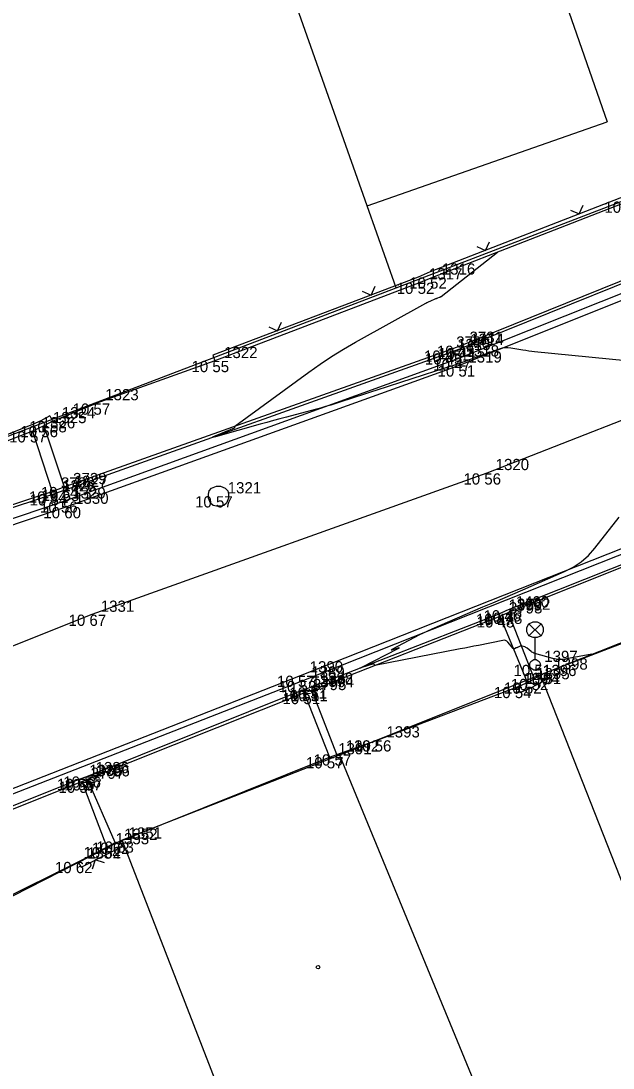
# Model space of a CAD drawing. Extents: x -703403 to -701924, y -1022520 to -1021856.
# Drawn here: x -703071.28 to -703056.54, y -1022043.96 to -1022017.88 of the extents above; entities that cross this region are included whole.
import ezdxf

# ---------------------------------------------------------------- set-up
doc = ezdxf.new("R2010")
doc.units = 0
for name, color, linetype in [('Ex_Minor Contours', 7, 'Continuous'), ('Z_body', 7, 'Continuous'), ('Z_body_cisla', 7, 'Continuous'), ('Z_body_vysky_redukovane', 7, 'Continuous'), ('Z_budova', 7, 'Continuous'), ('Z_katastr_hranice', 7, 'Continuous'), ('Z_katastr_vnitrni_kresba', 7, 'Continuous'), ('Z_katastr_znacky_budov', 7, 'Continuous'), ('Z_komunikace', 7, 'Continuous'), ('Z_komunikace_osa', 7, 'Continuous'), ('Z_obruba', 7, 'Continuous'), ('Z_ploty', 7, 'Continuous'), ('Z_ploty_znacky', 7, 'Continuous'), ('Z_site_kanalizace_znaky', 7, 'Continuous'), ('Z_site_vo_znaky', 7, 'Continuous'), ('Z_vstupy', 7, 'Continuous'), ('Z_zlabek', 7, 'Continuous')]:
    doc.layers.add(name, color=color, linetype=linetype)

# ---------------------------------------------------------------- blocks, each defined once
blk = doc.blocks.new('POINT_DISPLAY')
blk.add_line((0, 0), (0, 0))
blk = doc.blocks.new('Z34')
for p, q in [((-0.15, 1.02), (-0.05, 1.07)), ((-0.05, 1.07), (0.05, 1.07)), ((0.05, 1.07), (0.15, 1.02)), ((-0.2, 0.93), (-0.15, 1.02)), ((-0.2, 0.82), (-0.2, 0.93)), ((-0.15, 0.72), (-0.2, 0.82)), ((0.15, 0.72), (-0.15, 1.02)), ((0.15, 1.02), (-0.15, 0.72)), ((0.15, 1.02), (0.2, 0.93)), ((0.2, 0.82), (0.15, 0.72)), ((0.2, 0.93), (0.2, 0.82)), ((-0.05, 0.68), (-0.15, 0.72)), ((0.05, 0.68), (-0.05, 0.68)), ((0, 0.13), (0, 0.68)), ((0.15, 0.72), (0.05, 0.68)), ((-0.13, 0.03), (-0.1, 0.08)), ((-0.13, -0.03), (-0.13, 0.03)), ((-0.1, 0.08), (-0.08, 0.1)), ((-0.08, 0.1), (-0.03, 0.13)), ((-0.03, 0.13), (0.03, 0.13)), ((0.03, 0.13), (0.08, 0.1)), ((0.08, 0.1), (0.1, 0.08)), ((0.1, 0.08), (0.13, 0.03)), ((0.13, 0.03), (0.13, -0.03)), ((-0.1, -0.08), (-0.13, -0.03)), ((-0.08, -0.1), (-0.1, -0.08)), ((-0.03, -0.13), (-0.08, -0.1)), ((0.03, -0.13), (-0.03, -0.13)), ((0.08, -0.1), (0.03, -0.13)), ((0.1, -0.08), (0.08, -0.1)), ((0.13, -0.03), (0.1, -0.08))]:
    blk.add_line(p, q)
blk = doc.blocks.new('Z620')
for p, q in [((-0.25, 0.05), (-0.23, 0.13)), ((-0.25, -0.05), (-0.25, 0.05)), ((-0.23, 0.13), (-0.17, 0.2)), ((-0.17, 0.2), (-0.05, 0.25)), ((-0.05, 0.25), (0.05, 0.25)), ((0.05, 0.25), (0.17, 0.2)), ((0.17, 0.2), (0.23, 0.13)), ((0.23, 0.13), (0.25, 0.05)), ((0.25, 0.05), (0.25, -0.05)), ((-0.2, -0.17), (-0.25, -0.05)), ((-0.13, -0.23), (-0.2, -0.17)), ((-0.05, -0.25), (-0.13, -0.23)), ((0.05, -0.25), (-0.05, -0.25)), ((0.13, -0.23), (0.05, -0.25)), ((0.2, -0.17), (0.13, -0.23)), ((0.25, -0.05), (0.2, -0.17))]:
    blk.add_line(p, q)
blk = doc.blocks.new('Z212')
for p, q in [((-0.17, 0.17), (0, 0)), ((0, 0), (0.17, 0.17))]:
    blk.add_line(p, q)

msp = doc.modelspace()

# ---------------------------------------------------------------- linework, layer by layer
at = {"layer": 'Ex_Minor Contours'}
for points in [[(-703054.353, -1022026.533), (-703058.489, -1022026.123), (-703058.563, -1022026.114), (-703058.637, -1022026.105), (-703058.711, -1022026.094), (-703058.785, -1022026.082), (-703059.08, -1022026.03), (-703059.154, -1022026.022), (-703059.226, -1022026.023), (-703059.298, -1022026.034), (-703059.369, -1022026.055), (-703060.096, -1022026.318), (-703060.241, -1022026.37), (-703060.386, -1022026.42), (-703060.532, -1022026.469), (-703060.678, -1022026.517), (-703062.421, -1022027.077), (-703062.548, -1022027.118), (-703062.675, -1022027.159), (-703062.803, -1022027.201), (-703062.93, -1022027.242), (-703063.439, -1022027.407), (-703063.566, -1022027.448), (-703063.694, -1022027.487), (-703063.823, -1022027.524), (-703063.952, -1022027.559), (-703064.669, -1022027.75), (-703064.832, -1022027.794), (-703064.994, -1022027.838), (-703065.157, -1022027.883), (-703065.319, -1022027.928), (-703066.432, -1022028.238), (-703066.497, -1022028.254), (-703066.519, -1022028.256), (-703066.5, -1022028.243), (-703066.44, -1022028.216), (-703065.959, -1022028.013), (-703065.955, -1022028.011), (-703065.954, -1022028.009), (-703065.953, -1022028.006), (-703065.953, -1022028.002), (-703065.958, -1022027.987), (-703065.958, -1022027.983), (-703065.958, -1022027.98), (-703065.956, -1022027.977), (-703065.953, -1022027.974), (-703064.111, -1022026.627), (-703063.83, -1022026.428), (-703063.543, -1022026.238), (-703063.251, -1022026.057), (-703062.953, -1022025.886), (-703061.198, -1022024.912), (-703061.172, -1022024.898), (-703061.145, -1022024.884), (-703061.118, -1022024.872), (-703061.09, -1022024.86), (-703060.947, -1022024.799), (-703060.936, -1022024.795), (-703060.924, -1022024.79), (-703060.913, -1022024.786), (-703060.901, -1022024.781), (-703060.856, -1022024.764), (-703060.845, -1022024.76), (-703060.834, -1022024.754), (-703060.823, -1022024.748), (-703060.814, -1022024.741), (-703059.41, -1022023.64)], [(-703057.065, -1022033.658), (-703057.698, -1022033.774), (-703057.783, -1022033.785), (-703057.867, -1022033.786), (-703057.952, -1022033.777), (-703058.035, -1022033.759), (-703058.485, -1022033.634), (-703058.51, -1022033.626), (-703058.534, -1022033.615), (-703058.557, -1022033.602), (-703058.578, -1022033.587), (-703058.678, -1022033.507), (-703058.691, -1022033.497), (-703058.705, -1022033.489), (-703058.719, -1022033.482), (-703058.734, -1022033.476), (-703058.799, -1022033.454), (-703058.812, -1022033.451), (-703058.825, -1022033.45), (-703058.837, -1022033.452), (-703058.85, -1022033.456), (-703058.903, -1022033.48), (-703058.914, -1022033.485), (-703058.925, -1022033.49), (-703058.936, -1022033.496), (-703058.946, -1022033.501), (-703058.989, -1022033.524), (-703058.999, -1022033.528), (-703059.009, -1022033.528), (-703059.017, -1022033.524), (-703059.025, -1022033.516), (-703059.158, -1022033.356), (-703059.184, -1022033.331), (-703059.213, -1022033.315), (-703059.246, -1022033.309), (-703059.282, -1022033.312), (-703059.888, -1022033.436), (-703060.001, -1022033.459), (-703060.115, -1022033.482), (-703060.229, -1022033.504), (-703060.343, -1022033.526), (-703062.465, -1022033.934), (-703062.47, -1022033.935), (-703062.475, -1022033.933), (-703062.478, -1022033.93), (-703062.48, -1022033.925), (-703062.487, -1022033.902), (-703062.489, -1022033.897), (-703062.492, -1022033.894), (-703062.496, -1022033.893), (-703062.502, -1022033.894), (-703062.788, -1022033.989), (-703062.826, -1022034.001), (-703062.839, -1022034.002), (-703062.829, -1022033.994), (-703062.794, -1022033.975), (-703061.888, -1022033.517), (-703061.864, -1022033.504), (-703061.858, -1022033.498), (-703061.867, -1022033.498), (-703061.892, -1022033.505), (-703062.027, -1022033.546), (-703062.053, -1022033.552), (-703062.062, -1022033.552), (-703062.055, -1022033.546), (-703062.032, -1022033.533), (-703061.468, -1022033.231), (-703061.363, -1022033.177), (-703061.257, -1022033.124), (-703061.15, -1022033.074), (-703061.042, -1022033.026), (-703059.775, -1022032.479), (-703059.527, -1022032.372), (-703059.28, -1022032.265), (-703059.033, -1022032.158), (-703058.785, -1022032.051), (-703057.743, -1022031.599), (-703057.527, -1022031.49), (-703057.329, -1022031.356), (-703057.15, -1022031.199), (-703056.989, -1022031.017), (-703056.383, -1022030.244)]]:
    msp.add_lwpolyline(points, dxfattribs=at)
at = {"layer": 'Z_budova'}
for p, q in [((-703058.23, -1022034.12), (-703053.57, -1022032.27)), ((-703058.23, -1022034.12), (-703058.15, -1022034.25)), ((-703068.82, -1022038.32), (-703063.6, -1022036.22)), ((-703063.6, -1022036.22), (-703063.41, -1022036.15)), ((-703068.82, -1022038.32), (-703068.75, -1022038.45))]:
    msp.add_line(p, q, dxfattribs=at)
at = {"layer": 'Z_katastr_hranice'}
for p, q in [((-703062.66, -1022022.49), (-703068.15, -1022006.93)), ((-703061.94, -1022024.53), (-703046.56, -1022018.63)), ((-703061.94, -1022024.53), (-703062.66, -1022022.49)), ((-703076.12, -1022029.95), (-703061.94, -1022024.53)), ((-703053.13, -1022032.16), (-703058.34, -1022034.17)), ((-703058.34, -1022034.17), (-703063.35, -1022036.17)), ((-703053.83, -1022045.67), (-703058.34, -1022034.17)), ((-703063.35, -1022036.17), (-703068.76, -1022038.29)), ((-703068.76, -1022038.29), (-703073.59, -1022040.76)), ((-703064, -1022050.54), (-703068.76, -1022038.29))]:
    msp.add_line(p, q, dxfattribs=at)
at = {"layer": 'Z_katastr_vnitrni_kresba'}
for p, q in [((-703062.14, -1022004.82), (-703056.68, -1022020.39)), ((-703062.66, -1022022.49), (-703056.68, -1022020.39)), ((-703063.35, -1022036.17), (-703058.34, -1022048.34))]:
    msp.add_line(p, q, dxfattribs=at)
at = {"layer": 'Z_katastr_znacky_budov'}
msp.add_circle((-703063.882, -1022041.45), 0.0437, dxfattribs=at)
at = {"layer": 'Z_komunikace'}
for p, q in [((-703045.52, -1022020.53), (-703060.37, -1022026.46)), ((-703060.37, -1022026.46), (-703070.16, -1022029.99)), ((-703070.16, -1022029.99), (-703076.06, -1022031.98)), ((-703064.32, -1022034.19), (-703054.28, -1022030.21)), ((-703074.71, -1022038.27), (-703064.32, -1022034.19))]:
    msp.add_line(p, q, dxfattribs=at)
at = {"layer": 'Z_komunikace_osa'}
for p, q in [((-703044.78, -1022023.29), (-703059.68, -1022029.15)), ((-703059.68, -1022029.15), (-703069.51, -1022032.67)), ((-703069.51, -1022032.67), (-703079.51, -1022036.64))]:
    msp.add_line(p, q, dxfattribs=at)
at = {"layer": 'Z_obruba'}
for p, q in [((-703045.55, -1022020.36), (-703060.43, -1022026.31)), ((-703060.34, -1022025.97), (-703055.49, -1022024.01)), ((-703060.66, -1022026.09), (-703060.34, -1022025.97)), ((-703060.43, -1022026.31), (-703070.22, -1022029.85)), ((-703070.2, -1022029.49), (-703060.66, -1022026.09)), ((-703076.15, -1022031.47), (-703070.5, -1022029.6)), ((-703070.5, -1022029.6), (-703070.2, -1022029.49)), ((-703070.22, -1022029.85), (-703076.07, -1022031.82)), ((-703064.28, -1022034.32), (-703054.21, -1022030.32)), ((-703059.15, -1022032.62), (-703054.25, -1022030.66)), ((-703064.04, -1022034.55), (-703059.35, -1022032.71)), ((-703059.35, -1022032.71), (-703059.15, -1022032.62)), ((-703074.66, -1022038.38), (-703064.28, -1022034.32)), ((-703069.62, -1022036.77), (-703064.23, -1022034.62)), ((-703064.23, -1022034.62), (-703064.04, -1022034.55)), ((-703074.39, -1022038.66), (-703069.76, -1022036.83)), ((-703069.76, -1022036.83), (-703069.62, -1022036.77))]:
    msp.add_line(p, q, dxfattribs=at)
at = {"layer": 'Z_ploty'}
for p, q in [((-703056.22, -1022022.24), (-703061.09, -1022024.13)), ((-703056.17, -1022022.38), (-703061.03, -1022024.27)), ((-703061.09, -1022024.13), (-703061.39, -1022024.26)), ((-703061.39, -1022024.26), (-703066.5, -1022026.21)), ((-703061.34, -1022024.4), (-703066.45, -1022026.35)), ((-703061.03, -1022024.27), (-703061.34, -1022024.4)), ((-703066.5, -1022026.21), (-703066.45, -1022026.35)), ((-703070.78, -1022027.84), (-703071.05, -1022027.96)), ((-703070.56, -1022027.72), (-703070.78, -1022027.84)), ((-703070.49, -1022027.85), (-703070.71, -1022027.97)), ((-703070.56, -1022027.72), (-703070.49, -1022027.85)), ((-703071.05, -1022027.96), (-703076.12, -1022029.95)), ((-703070.99, -1022028.1), (-703076.07, -1022030.09)), ((-703070.71, -1022027.97), (-703070.99, -1022028.1)), ((-703058.5, -1022034.27), (-703058.23, -1022034.12)), ((-703058.92, -1022034.47), (-703058.67, -1022034.36)), ((-703058.67, -1022034.36), (-703058.5, -1022034.27)), ((-703058.43, -1022034.41), (-703058.15, -1022034.25)), ((-703058.92, -1022034.47), (-703058.86, -1022034.61)), ((-703058.86, -1022034.61), (-703058.6, -1022034.5)), ((-703058.6, -1022034.5), (-703058.43, -1022034.41)), ((-703069.85, -1022038.83), (-703069.14, -1022038.46)), ((-703069.14, -1022038.46), (-703068.93, -1022038.35)), ((-703069.07, -1022038.6), (-703068.87, -1022038.5)), ((-703068.93, -1022038.35), (-703068.82, -1022038.32)), ((-703068.87, -1022038.5), (-703068.75, -1022038.45)), ((-703069.85, -1022038.83), (-703069.78, -1022038.96)), ((-703069.78, -1022038.96), (-703069.07, -1022038.6))]:
    msp.add_line(p, q, dxfattribs=at)
at = {"layer": 'Z_vstupy'}
for p, q in [((-703066.45, -1022026.35), (-703069.41, -1022027.41)), ((-703070.49, -1022027.85), (-703069.41, -1022027.41)), ((-703062.41, -1022035.8), (-703058.92, -1022034.47)), ((-703063.41, -1022036.15), (-703062.41, -1022035.8)), ((-703072.68, -1022040.23), (-703069.85, -1022038.83))]:
    msp.add_line(p, q, dxfattribs=at)
at = {"layer": 'Z_zlabek'}
for p, q in [((-703060.31, -1022026.03), (-703055.46, -1022024.07)), ((-703060.64, -1022026.16), (-703060.31, -1022026.03)), ((-703070.18, -1022029.56), (-703060.64, -1022026.16)), ((-703070.99, -1022028.1), (-703070.5, -1022029.6)), ((-703070.71, -1022027.97), (-703070.2, -1022029.49)), ((-703076.12, -1022031.53), (-703070.48, -1022029.67)), ((-703070.48, -1022029.67), (-703070.18, -1022029.56)), ((-703059.18, -1022032.56), (-703054.27, -1022030.6)), ((-703059.37, -1022032.65), (-703059.18, -1022032.56)), ((-703064.06, -1022034.48), (-703059.37, -1022032.65)), ((-703058.67, -1022034.36), (-703059.35, -1022032.71)), ((-703059.15, -1022032.62), (-703058.5, -1022034.27)), ((-703069.64, -1022036.7), (-703064.26, -1022034.54)), ((-703064.26, -1022034.54), (-703064.06, -1022034.48)), ((-703064.23, -1022034.62), (-703063.6, -1022036.22)), ((-703063.41, -1022036.15), (-703064.04, -1022034.55)), ((-703069.8, -1022036.76), (-703069.64, -1022036.7)), ((-703074.42, -1022038.59), (-703069.8, -1022036.76)), ((-703069.76, -1022036.83), (-703069.14, -1022038.46)), ((-703068.93, -1022038.35), (-703069.62, -1022036.77))]:
    msp.add_line(p, q, dxfattribs=at)

# ---------------------------------------------------------------- block references
at = {"layer": 'Z_body'}
for p in [(-703061.34, -1022024.4), (-703061.03, -1022024.27), (-703060.34, -1022025.97), (-703060.31, -1022026.03), (-703060.66, -1022026.09), (-703060.64, -1022026.16), (-703060.43, -1022026.31), (-703066.45, -1022026.35), (-703060.37, -1022026.46), (-703069.41, -1022027.41), (-703070.49, -1022027.85), (-703070.99, -1022028.1), (-703070.71, -1022027.97), (-703059.68, -1022029.15), (-703070.5, -1022029.6), (-703070.48, -1022029.67), (-703070.2, -1022029.49), (-703070.18, -1022029.56), (-703070.22, -1022029.85), (-703066.36, -1022029.72), (-703070.16, -1022029.99), (-703059.18, -1022032.56), (-703069.51, -1022032.67), (-703059.37, -1022032.65), (-703059.35, -1022032.71), (-703059.15, -1022032.62), (-703058.48, -1022033.92), (-703058.23, -1022034.12), (-703064.32, -1022034.19), (-703064.28, -1022034.32), (-703058.67, -1022034.36), (-703058.5, -1022034.27), (-703064.26, -1022034.54), (-703064.23, -1022034.62), (-703064.06, -1022034.48), (-703064.04, -1022034.55), (-703058.92, -1022034.47), (-703062.41, -1022035.8), (-703063.6, -1022036.22), (-703063.41, -1022036.15), (-703069.64, -1022036.7), (-703069.8, -1022036.76), (-703069.76, -1022036.83), (-703069.62, -1022036.77), (-703069.14, -1022038.46), (-703068.93, -1022038.35), (-703068.82, -1022038.32), (-703069.85, -1022038.83)]:
    msp.add_blockref('POINT_DISPLAY', p, dxfattribs=at)
at = {"layer": 'Z_ploty_znacky'}
for p, rotation in [((-703057.38, -1022022.69), 21.3), ((-703059.71, -1022023.6), 21.3), ((-703062.56, -1022024.71), 20.9), ((-703064.89, -1022025.6), 20.9), ((-703069.43, -1022038.78), -152.6)]:
    msp.add_blockref('Z212', p, dxfattribs=dict(at, rotation=rotation))
at = {"layer": 'Z_site_kanalizace_znaky'}
msp.add_blockref('Z620', (-703066.36, -1022029.72), dxfattribs=at)
at = {"layer": 'Z_site_vo_znaky'}
msp.add_blockref('Z34', (-703058.48, -1022033.92), dxfattribs=at)

# ---------------------------------------------------------------- texts
at = {"layer": 'Z_body_cisla'}
for s, p in [('1316', (-703060.8, -1022024.2)), ('1317', (-703061.12, -1022024.32)), ('3730', (-703060.44, -1022026.02)), ('3731', (-703060.11, -1022025.9)), ('1314', (-703060.09, -1022025.95)), ('1322', (-703066.22, -1022026.28)), ('1315', (-703060.42, -1022026.08)), ('1318', (-703060.21, -1022026.24)), ('1319', (-703060.14, -1022026.39)), ('1323', (-703069.18, -1022027.33)), ('1324', (-703070.26, -1022027.78)), ('1326', (-703070.76, -1022028.03)), ('1325', (-703070.48, -1022027.9)), ('1320', (-703059.46, -1022029.07)), ('3729', (-703069.98, -1022029.42)), ('3728', (-703070.28, -1022029.53)), ('1328', (-703070.25, -1022029.6)), ('1327', (-703069.96, -1022029.49)), ('1321', (-703066.13, -1022029.65)), ('1329', (-703070, -1022029.78)), ('1330', (-703069.93, -1022029.91)), ('1399', (-703059.14, -1022032.57)), ('1400', (-703058.96, -1022032.49)), ('3792', (-703058.93, -1022032.55)), ('1331', (-703069.29, -1022032.6)), ('3793', (-703059.13, -1022032.64)), ('1397', (-703058.25, -1022033.85)), ('1390', (-703064.09, -1022034.11)), ('1398', (-703058, -1022034.04)), ('1389', (-703064.05, -1022034.24)), ('1388', (-703063.84, -1022034.4)), ('1394', (-703058.7, -1022034.4)), ('1395', (-703058.45, -1022034.28)), ('1396', (-703058.28, -1022034.2)), ('1387', (-703064.04, -1022034.47)), ('3795', (-703064.01, -1022034.55)), ('3794', (-703063.82, -1022034.48)), ('1393', (-703062.18, -1022035.73)), ('1391', (-703063.38, -1022036.15)), ('1392', (-703063.19, -1022036.08)), ('1385', (-703069.58, -1022036.69)), ('3797', (-703069.54, -1022036.76)), ('1386', (-703069.42, -1022036.62)), ('3796', (-703069.4, -1022036.7)), ('1352', (-703068.71, -1022038.28)), ('1351', (-703068.6, -1022038.25)), ('1353', (-703068.92, -1022038.39)), ('1354', (-703069.63, -1022038.75))]:
    msp.add_text(s, height=0.28, dxfattribs=at).set_placement(p)
at = {"layer": 'Z_body_vysky_redukovane'}
for s, p in [('10 46', (-703056.753, -1022022.66)), ('10 52', (-703061.923, -1022024.68)), ('10 52', (-703061.613, -1022024.55)), ('10 45', (-703060.923, -1022026.25)), ('10 44', (-703060.893, -1022026.31)), ('10 45', (-703061.243, -1022026.37)), ('10 45', (-703061.223, -1022026.44)), ('10 47', (-703061.013, -1022026.59)), ('10 55', (-703067.033, -1022026.63)), ('10 51', (-703060.907, -1022026.74)), ('10 57', (-703069.993, -1022027.69)), ('10 58', (-703071.073, -1022028.13)), ('10 57', (-703071.573, -1022028.38)), ('10 56', (-703071.293, -1022028.25)), ('10 56', (-703060.263, -1022029.43)), ('10 54', (-703071.083, -1022029.88)), ('10 54', (-703071.063, -1022029.95)), ('10 54', (-703070.783, -1022029.77)), ('10 53', (-703070.763, -1022029.84)), ('10 56', (-703070.803, -1022030.13)), ('10 57', (-703066.943, -1022030)), ('10 60', (-703070.72, -1022030.27)), ('10 46', (-703059.763, -1022032.84)), ('10 67', (-703070.093, -1022032.95)), ('10 47', (-703059.953, -1022032.93)), ('10 48', (-703059.933, -1022032.99)), ('10 48', (-703059.733, -1022032.9)), ('10 51', (-703059.017, -1022034.2)), ('10 51', (-703058.767, -1022034.4)), ('10 57', (-703064.903, -1022034.47)), ('10 53', (-703064.863, -1022034.6)), ('10 52', (-703059.253, -1022034.64)), ('10 52', (-703059.083, -1022034.55)), ('10 51', (-703064.797, -1022034.82)), ('10 51', (-703064.767, -1022034.9)), ('10 51', (-703064.597, -1022034.76)), ('10 51', (-703064.577, -1022034.83)), ('10 54', (-703059.503, -1022034.75)), ('10 56', (-703062.993, -1022036.08)), ('10 57', (-703064.183, -1022036.5)), ('10 57', (-703063.993, -1022036.43)), ('10 56', (-703070.223, -1022036.98)), ('10 56', (-703070.383, -1022037.04)), ('10 57', (-703070.343, -1022037.11)), ('10 57', (-703070.203, -1022037.05)), ('10 62', (-703069.723, -1022038.74)), ('10 62', (-703069.513, -1022038.63)), ('10 63', (-703069.403, -1022038.6)), ('10 62', (-703070.433, -1022039.11))]:
    msp.add_text(s, height=0.28, dxfattribs=at).set_placement(p)

doc.saveas('drawing.dxf')
